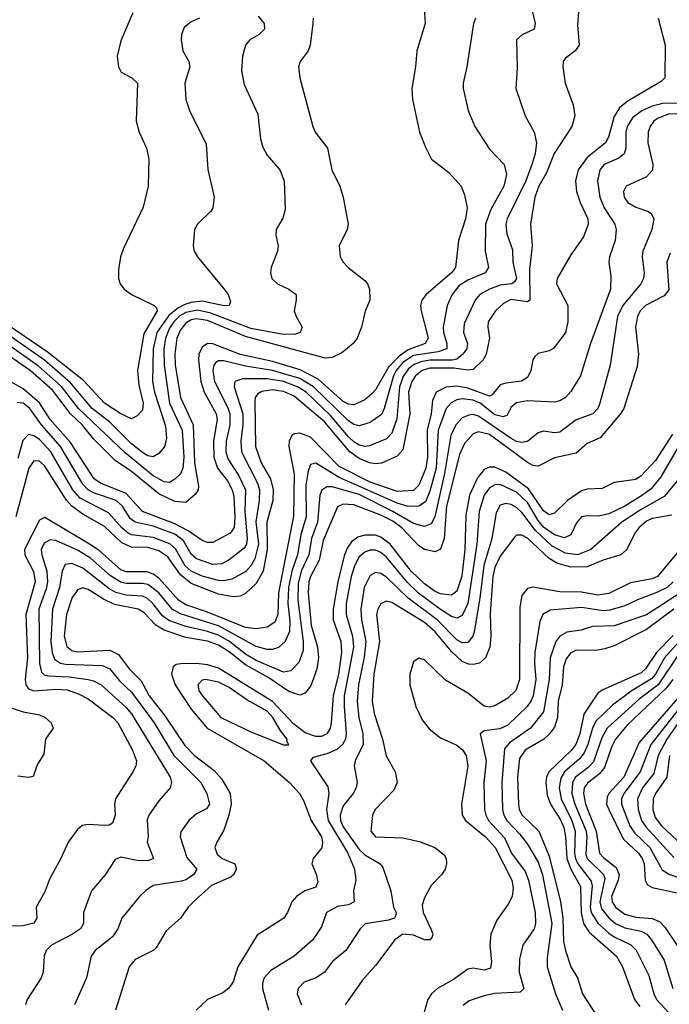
# Model space of a CAD drawing. Header units: inches. Extents: x 990535 to 1117859, y 769386 to 892122.
# Tile 910 of 1056: x 1062977 to 1065374, y 874412 to 878044. Entities that reach past the tile are written whole.
import ezdxf

# ---------------------------------------------------------------- set-up
doc = ezdxf.new("R2010")
doc.units = ezdxf.units.IN
doc.header["$MEASUREMENT"] = 0
doc.layers.add('B0867', color=7, linetype='Continuous')

msp = doc.modelspace()

# ---------------------------------------------------------------- linework, layer by layer
at = {"layer": 'B0867', "color": 5}
for points, elevation in [([(1064860.2, 878110), (1064878.2, 878030), (1064874.9, 878010), (1064831.2, 877988.8), (1064810.2, 877970), (1064812.7, 877867.3), (1064807.3, 877790), (1064841.6, 877690), (1064874.5, 877630), (1064883.9, 877590), (1064878.4, 877550), (1064866.7, 877510), (1064844, 877450), (1064775.3, 877310), (1064771.1, 877290), (1064774.5, 877254.5), (1064795.3, 877195.3), (1064796.3, 877150), (1064810.3, 877089.7), (1064802.8, 877077.2), (1064792.1, 877070), (1064750, 877064.6), (1064710.8, 877050), (1064674.6, 877030), (1064656.9, 877010), (1064617.1, 876922.9), (1064614.1, 876890), (1064629.1, 876850), (1064626.9, 876830), (1064612.4, 876810), (1064590, 876792.4), (1064572, 876788), (1064490, 876788.4), (1064457.4, 876782.6), (1064430, 876771.6), (1064410, 876754.6), (1064391.9, 876728.1), (1064377.9, 876690), (1064368.5, 876571.5), (1064350, 876519.5), (1064330, 876498.5), (1064267.7, 876472.3), (1064250, 876470.3), (1064230, 876475.3), (1064210, 876486.9), (1064190, 876504.9), (1064124.2, 876584.2), (1064034.1, 876670), (1064001.6, 876690), (1063950, 876709.3), (1063890, 876720), (1063800.3, 876719.7), (1063771, 876710), (1063767.8, 876690), (1063799.8, 876590), (1063800, 876550), (1063792.4, 876490), (1063795.6, 876450), (1063854.7, 876334.7), (1063862.1, 876310), (1063861, 876270), (1063848.7, 876191.3), (1063857.8, 876110), (1063845.2, 876054.8), (1063830, 876029), (1063810.9, 876009.1), (1063759.7, 875980.3), (1063730, 875974.5), (1063710, 875975.7), (1063650, 875991.1), (1063609.6, 876009.6), (1063587.5, 876030), (1063552.5, 876092.5), (1063530.8, 876110.8), (1063470, 876134.5), (1063390, 876144.3), (1063377.9, 876150), (1063353.7, 876170), (1063304.9, 876224.9), (1063199.7, 876279.7), (1063173.7, 876310), (1063092.1, 876450), (1063050, 876495.4), (1063030, 876509.5), (1063010, 876513.9), (1062988.5, 876491.5), (1062970, 876425.8)], 3260), ([(1064469, 878090), (1064473.4, 878030), (1064442.8, 877930), (1064437.8, 877870), (1064423.5, 877790), (1064426.7, 877750), (1064452.2, 877630), (1064473.6, 877573.6), (1064496, 877530), (1064560.3, 877480.3), (1064605.2, 877430), (1064618.5, 877398.5), (1064627.3, 877350), (1064621.7, 877310), (1064596.1, 877230), (1064585.3, 877130), (1064569.5, 877110), (1064476.4, 877030), (1064460.5, 877010), (1064455.6, 876990), (1064457.9, 876970), (1064483.9, 876870), (1064472.8, 876850), (1064410, 876826.3), (1064376.5, 876803.5), (1064338.1, 876761.9), (1064290, 876678.8), (1064276.4, 876663.6), (1064250, 876641.7), (1064210, 876624), (1064190, 876625.9), (1064170, 876635.7), (1064078, 876718), (1064012.3, 876752.3), (1063910, 876783.8), (1063790, 876809.2), (1063690, 876848.9), (1063670, 876849.3), (1063650, 876836.7), (1063638.3, 876810), (1063636.3, 876790), (1063645.8, 876710), (1063658.2, 876670), (1063702.1, 876590), (1063705.6, 876570), (1063691.8, 876490), (1063692.9, 876430), (1063707, 876390), (1063743.3, 876343.3), (1063761.2, 876310), (1063767.1, 876287.1), (1063771.1, 876208.9), (1063768.8, 876171.2), (1063753.6, 876150), (1063690, 876115.3), (1063670, 876115.6), (1063650, 876123.1), (1063599, 876159), (1063550, 876184.7), (1063430.5, 876230.5), (1063370, 876296.9), (1063275, 876335), (1063252.1, 876350), (1063164.4, 876484.4), (1063089.8, 876569.8), (1063050, 876631.2), (1062990, 876683), (1062930, 876717.2)], 3220), ([(1065040.2, 878090), (1065034.4, 878025.6), (1065041.6, 877950), (1065026.5, 877930), (1064990, 877903), (1064981.8, 877890), (1064980.2, 877870), (1064989.3, 877810), (1065019.3, 877730), (1065024.8, 877690), (1065014.5, 877650), (1064949.2, 877550.8), (1064921, 877479), (1064892.7, 877430), (1064877.6, 877390), (1064861.6, 877290), (1064868.2, 877210), (1064857.7, 877122.3), (1064858.8, 877010), (1064850, 877003.6), (1064788.5, 877011.5), (1064762.1, 876997.9), (1064733, 876970), (1064705.9, 876930), (1064703.5, 876910), (1064710.1, 876870), (1064697.9, 876810), (1064687.5, 876790), (1064650, 876754.3), (1064630, 876751), (1064578.2, 876758.2), (1064490, 876759.3), (1064461.7, 876750), (1064437.6, 876730), (1064424.3, 876710), (1064411.9, 876670), (1064416.3, 876590), (1064390, 876457.7), (1064370, 876434.2), (1064311.5, 876408.5), (1064290, 876406), (1064268.2, 876410), (1064230, 876426.1), (1064194.7, 876450), (1064101.2, 876561.2), (1063990, 876655), (1063950, 876672.5), (1063910, 876678.8), (1063870, 876672.6), (1063855.9, 876664.1), (1063845.8, 876650), (1063844.2, 876635.8), (1063846.8, 876470), (1063867.4, 876410), (1063902.9, 876350), (1063912.7, 876310), (1063910.9, 876270), (1063889, 876190), (1063890.5, 876090), (1063875.5, 876010), (1063850, 875964), (1063810, 875927), (1063790, 875917.9), (1063764.5, 875915.5), (1063710, 875924.5), (1063610, 875964.5), (1063570, 875996.3), (1063523.1, 876063.1), (1063490, 876084.7), (1063450, 876097.1), (1063390, 876098.4), (1063354.5, 876114.5), (1063290, 876174.1), (1063210, 876219.8), (1063169.2, 876249.2), (1063150, 876271.8), (1063070, 876397.3), (1063050, 876415.3), (1063030, 876416.5), (1063010.6, 876389.4), (1062962.9, 876210)], 3280), ([(1064059.4, 878050), (1064058.4, 878030), (1064049.1, 877950), (1064041.5, 877930), (1064011.7, 877890), (1064006.3, 877870), (1064010.2, 877830), (1064059.1, 877650), (1064066.9, 877630), (1064112.3, 877570), (1064128.7, 877490), (1064158.4, 877430), (1064170.2, 877390), (1064189.2, 877290), (1064185.2, 877270), (1064155.6, 877210), (1064159.6, 877170), (1064170.3, 877150), (1064188.9, 877130), (1064250, 877082.4), (1064260.3, 877070), (1064267.2, 877050), (1064268.8, 877010), (1064251.2, 876968.8), (1064238.5, 876910), (1064221.7, 876870), (1064207.6, 876850), (1064165, 876815), (1064130, 876798.5), (1064104, 876796), (1063810, 876875.4), (1063670, 876934.8), (1063630, 876941), (1063610, 876937), (1063590, 876925.2), (1063570, 876900.8), (1063557.1, 876870), (1063549.8, 876810.2), (1063551.2, 876771.2), (1063570, 876650), (1063617.2, 876550), (1063621.9, 876410), (1063636.3, 876323.7), (1063635.1, 876310), (1063625.5, 876294.5), (1063590, 876263.2), (1063550, 876267), (1063490, 876294.7), (1063390, 876377.9), (1063330, 876417.6), (1063250, 876498.5), (1063208.7, 876548.7), (1063164.9, 876590), (1063098, 876678), (1063015.8, 876750), (1062890, 876836.3)], 3180), ([(1063857, 878057), (1063879.6, 878030), (1063880.8, 878010), (1063860.9, 877990), (1063826.7, 877970), (1063810.2, 877950), (1063798.6, 877910), (1063795.2, 877855.2), (1063805.8, 877805.8), (1063856.2, 877696.2), (1063865.3, 877605.3), (1063873.7, 877573.7), (1063890, 877544.9), (1063936.5, 877490), (1063953.1, 877450), (1063956.4, 877343.6), (1063948.1, 877311.9), (1063923.7, 877270), (1063922.6, 877250), (1063930.2, 877210), (1063927.9, 877190), (1063905.2, 877130), (1063902.3, 877110), (1063907.4, 877090), (1063928.7, 877070), (1063970.4, 877050), (1063996.5, 877030), (1063997.7, 877010), (1063990.2, 876970), (1063996.5, 876950), (1064019.7, 876910), (1064011.6, 876890), (1063995.2, 876884.8), (1063950, 876883), (1063830, 876904.7), (1063682.3, 876962.3), (1063632.7, 876972.7), (1063590, 876964.2), (1063568.4, 876951.6), (1063546.4, 876930), (1063530, 876906.5), (1063514.5, 876870), (1063509.4, 876830), (1063510, 876770), (1063530.3, 876630), (1063577, 876530), (1063582.2, 876430), (1063578.7, 876390), (1063570.9, 876369.1), (1063550, 876348.7), (1063530, 876337.4), (1063510, 876339.4), (1063470, 876361), (1063366.8, 876446.8), (1063194, 876610), (1063130.9, 876690.9), (1063046, 876766), (1062928.3, 876850)], 3160), ([(1065332, 878050), (1065358.6, 877950), (1065356.6, 877830), (1065343.3, 877816.8), (1065217.8, 877742.2), (1065190, 877718.8), (1065170, 877687.1), (1065149.4, 877610.6), (1065138.5, 877590), (1065070, 877536.1), (1065037.7, 877490), (1065028, 877450), (1065030.9, 877410), (1065044.6, 877370), (1065073.5, 877310), (1065074.5, 877290), (1065057.2, 877242.8), (1065010, 877176.3), (1064959.4, 877090), (1064957, 877070), (1064999.2, 876990), (1064999.8, 876930), (1064990.1, 876890), (1064947, 876833), (1064930, 876822.9), (1064890, 876812.9), (1064877.8, 876802.2), (1064869.7, 876790), (1064862.2, 876750), (1064850, 876724.7), (1064828.6, 876711.4), (1064770, 876703.9), (1064750, 876696.8), (1064719.8, 876660.2), (1064710, 876656), (1064630, 876685.1), (1064590, 876691.8), (1064550, 876688.6), (1064514.1, 876670), (1064500.3, 876639.7), (1064494.9, 876590), (1064480.6, 876530), (1064481.8, 876430), (1064476, 876390), (1064450, 876327.5), (1064430, 876307.2), (1064370, 876304.3), (1064270, 876338.2), (1064156, 876396), (1064050, 876503.7), (1064010, 876518.7), (1063990, 876516.2), (1063981.6, 876510), (1063971.1, 876490), (1063969.7, 876470), (1063989.4, 876369.4), (1063987.3, 876212.7), (1063932, 875930), (1063929.2, 875850), (1063917.8, 875822.2), (1063890, 875803.5), (1063850, 875797.1), (1063810, 875802.2), (1063670, 875858.9), (1063590, 875885.7), (1063563.4, 875903.4), (1063490, 875984.3), (1063470, 875999), (1063447.3, 876007.3), (1063370, 876007.5), (1063350, 876014.8), (1063270, 876085.5), (1063234.3, 876110), (1063070, 876207.5), (1063050, 876197.6), (1062995.1, 876090), (1062995.8, 876070), (1063028, 876008), (1063034.3, 875970), (1063000.4, 875850), (1063006.3, 875690), (1062997, 875610), (1062999.9, 875590), (1063010, 875576.1), (1063030, 875568.2), (1063110, 875574.8), (1063151.9, 875571.9), (1063196.6, 875556.6), (1063230, 875539), (1063320.4, 875470), (1063339.4, 875450), (1063393, 875350), (1063408.7, 875310), (1063405.6, 875290), (1063395, 875270), (1063330.8, 875170), (1063326.7, 875150), (1063329.1, 875110), (1063319.4, 875080.6), (1063307.3, 875072.7), (1063290, 875071.2), (1063230, 875075.5), (1063208.1, 875071.9), (1063190, 875056.4), (1063156.2, 875010), (1063129.3, 874950), (1063086.8, 874873.2), (1063070, 874826.3), (1063038.4, 874770), (1063040.7, 874730), (1063028.8, 874711.2), (1062990, 874701.6), (1062930, 874700.3)], 3320), ([(1063640.4, 878050), (1063610, 878036.8), (1063584.1, 878015.9), (1063573.8, 877990), (1063573, 877970), (1063579.1, 877930), (1063601.3, 877890), (1063604.7, 877870), (1063586, 877810), (1063590.2, 877750), (1063604, 877710), (1063665.4, 877585.4), (1063671.8, 877491.8), (1063694.3, 877390), (1063689.1, 877350.9), (1063682, 877338), (1063633.1, 877290), (1063621.5, 877270), (1063616.9, 877210), (1063620.8, 877190), (1063632.9, 877170), (1063731.7, 877050), (1063745.7, 877030), (1063754.8, 877005.2), (1063750.3, 876990), (1063731.6, 876988.4), (1063650, 877005.5), (1063610, 877001.6), (1063586.4, 876993.6), (1063560, 876980), (1063527.5, 876952.5), (1063483, 876890), (1063469.5, 876830.5), (1063466.8, 876710), (1063473.9, 876670), (1063514.8, 876545.2), (1063519.2, 876500.8), (1063511.8, 876468.2), (1063490, 876443.4), (1063470, 876431.9), (1063450, 876435.8), (1063430, 876447.4), (1063390, 876480.2), (1063310, 876559.6), (1063244.9, 876610), (1063164.1, 876704.1), (1063068.3, 876788.3), (1062930, 876885.1)], 3140), ([(1063394, 878070), (1063350, 877966), (1063336.5, 877910), (1063342, 877870), (1063351.2, 877851.2), (1063390.5, 877830), (1063411.2, 877810), (1063406.5, 877670), (1063417.8, 877630), (1063445.5, 877570), (1063454, 877530), (1063451.6, 877430), (1063433, 877353), (1063359.7, 877200.3), (1063349.1, 877170), (1063341.1, 877121.1), (1063342, 877090), (1063347.6, 877070), (1063363.1, 877050), (1063390, 877030.2), (1063473, 876990), (1063481.5, 876981.5), (1063484.3, 876970), (1063435, 876885), (1063411.6, 876750), (1063416.5, 876696.5), (1063432.3, 876630), (1063430, 876603.5), (1063410, 876582.7), (1063390, 876571.9), (1063350, 876589.9), (1063289.9, 876630), (1063213, 876713), (1063079.1, 876819.1), (1062936.3, 876916.3)], 3120), ([(1064659.1, 878050), (1064651, 878030), (1064626.7, 877870), (1064613.4, 877810), (1064613.4, 877790), (1064632.1, 877710), (1064655.9, 877650), (1064710, 877567.2), (1064764.4, 877510), (1064772.7, 877472.7), (1064763.1, 877430), (1064715.6, 877344.4), (1064695.8, 877290), (1064694.3, 877190), (1064706.9, 877130), (1064694.8, 877110), (1064630, 877083), (1064597.7, 877062.3), (1064572.4, 877030), (1064554.6, 876990), (1064539.4, 876910), (1064540.2, 876890), (1064553.4, 876850), (1064552.9, 876830), (1064521.5, 876818.5), (1064430, 876805), (1064390, 876779.2), (1064365.9, 876750), (1064355.6, 876730), (1064322.1, 876610), (1064311.7, 876588.3), (1064270, 876558.5), (1064230, 876545.6), (1064210, 876550.6), (1064190, 876564.9), (1064061.5, 876690), (1064010, 876720.9), (1063910, 876750.6), (1063810, 876766), (1063730, 876785.9), (1063710, 876785.8), (1063700.7, 876779.3), (1063693, 876770), (1063689.8, 876750.2), (1063695.6, 876710), (1063746.7, 876610), (1063752.9, 876590), (1063752.5, 876550), (1063739, 876490), (1063737.4, 876450), (1063744.8, 876424.8), (1063784.5, 876364.5), (1063810.6, 876310), (1063808.3, 876230), (1063816.6, 876130), (1063813.3, 876110), (1063804.7, 876095.3), (1063750, 876051.3), (1063722.9, 876037.1), (1063690, 876035), (1063630, 876055.7), (1063610, 876073.1), (1063581.3, 876121.3), (1063550, 876145.8), (1063470, 876176.4), (1063403.8, 876190), (1063384.4, 876204.4), (1063356.2, 876250), (1063333, 876270), (1063250, 876299.1), (1063230, 876310.2), (1063210, 876330.7), (1063128.2, 876470), (1063058.1, 876550), (1063015.1, 876610), (1062990, 876629.5), (1062968.3, 876631.7)], 3240), ([(1065482.8, 877737.2), (1065350, 877735.4), (1065310, 877724.8), (1065272.1, 877707.9), (1065237.7, 877682.3), (1065217.5, 877650), (1065213.1, 877630), (1065212.6, 877570), (1065207, 877550), (1065187, 877533), (1065133, 877510), (1065116.9, 877490), (1065109.2, 877450), (1065117, 877390), (1065133.3, 877350), (1065172.7, 877290), (1065178, 877270), (1065173.7, 877230), (1065152.6, 877170), (1065150.2, 877150), (1065157.8, 877097.8), (1065157.2, 877050), (1065082.5, 876850), (1065046, 876730), (1065010, 876672.7), (1064990, 876650.6), (1064970, 876637.8), (1064950, 876632.9), (1064850, 876638.8), (1064810, 876631), (1064790, 876614.6), (1064775.1, 876584.9), (1064760.9, 876579.1), (1064730, 876586.4), (1064675.5, 876630), (1064650, 876640.9), (1064610, 876645.4), (1064590, 876641.7), (1064568.9, 876631.1), (1064549.8, 876610.2), (1064521, 876530), (1064513.1, 876390), (1064490, 876304.5), (1064473.8, 876266.2), (1064450, 876249.6), (1064410, 876248.6), (1064370, 876260.9), (1064155.4, 876355.4), (1064070, 876407.8), (1064050, 876403.5), (1064041, 876379), (1064032.6, 876327.4), (1064033.5, 876210), (1064014.6, 876145.4), (1064001.8, 876070), (1063980.5, 876010), (1063969.2, 875950), (1063966.3, 875890), (1063974.2, 875825.8), (1063972.7, 875787.3), (1063956.1, 875750), (1063931.6, 875728.4), (1063910, 875721.2), (1063890, 875721.4), (1063850, 875732.1), (1063710, 875808.4), (1063570, 875852.1), (1063539.6, 875870), (1063489.9, 875930), (1063450, 875960.2), (1063430, 875964.6), (1063370, 875963.8), (1063350, 875969.1), (1063312.5, 875992.5), (1063237.9, 876057.9), (1063190, 876087), (1063110, 876123.2), (1063090, 876125.9), (1063066.9, 876113.1), (1063056.7, 876090), (1063058.7, 876070), (1063077.4, 876010), (1063079.4, 875970), (1063074.9, 875945.1), (1063048, 875870), (1063049.8, 875669.8), (1063057.3, 875637.3), (1063067.4, 875627.4), (1063083.3, 875623.3), (1063159.4, 875619.4), (1063230, 875609.8), (1063250, 875604.7), (1063277.3, 875590), (1063370, 875507.4), (1063390, 875483.4), (1063531.9, 875250), (1063537.8, 875230), (1063532.9, 875210), (1063490, 875162), (1063453.5, 875110), (1063447.2, 875092.8), (1063450.8, 875030), (1063446.9, 875010), (1063470.8, 874949.2), (1063450, 874940.9), (1063410, 874942.1), (1063350, 874955), (1063330, 874945.6), (1063293.1, 874890), (1063242.6, 874830), (1063212.6, 874750), (1063213, 874710), (1063201.3, 874690), (1063171.8, 874670), (1063094, 874630), (1063074.3, 874610), (1063067.8, 874590), (1063063.8, 874530), (1063056.6, 874510), (1063004.8, 874430), (1062998.3, 874410)], 3340), ([(1065470, 877698.2), (1065370, 877695.7), (1065330, 877679.7), (1065316.4, 877670), (1065303.1, 877650), (1065296.1, 877630), (1065294, 877590), (1065312.4, 877510), (1065311.1, 877488.9), (1065290, 877464.1), (1065213.8, 877430), (1065205.1, 877410), (1065207.3, 877390), (1065220.6, 877370), (1065250, 877353.1), (1065296.3, 877336.3), (1065307.9, 877327.9), (1065315.9, 877310), (1065308.8, 877270), (1065275.6, 877190), (1065273.5, 877170), (1065280.7, 877110), (1065278.2, 877090), (1065269.1, 877070), (1065201.9, 876990), (1065182.2, 876950), (1065155.5, 876770), (1065116.8, 876630), (1065109.5, 876610), (1065091.5, 876590), (1065030, 876567.8), (1064970, 876522.5), (1064950, 876520.4), (1064910, 876526.4), (1064890, 876520.2), (1064850, 876487.7), (1064830, 876484.1), (1064810, 876488.6), (1064790, 876499.8), (1064670, 876581.9), (1064650, 876587.4), (1064634.1, 876585.9), (1064610, 876575.9), (1064585.5, 876550), (1064567.6, 876510), (1064543.8, 876370), (1064508.5, 876210), (1064495, 876185), (1064470, 876174.1), (1064430, 876186), (1064351.7, 876231.7), (1064230, 876292.7), (1064130, 876320.4), (1064110, 876320.5), (1064091.4, 876308.6), (1064084.5, 876290), (1064075.6, 876190), (1064053.3, 876130), (1064043.4, 876070), (1064016.1, 876010), (1064004.8, 875964.8), (1064002.8, 875902.8), (1064022.9, 875750), (1064022.6, 875717.4), (1064006.8, 875673.2), (1063977.6, 875642.4), (1063950, 875637.1), (1063850, 875680.6), (1063810, 875703.9), (1063750.9, 875750.9), (1063710, 875773.8), (1063670, 875787.8), (1063590, 875806), (1063527.6, 875827.6), (1063504.6, 875844.6), (1063469.6, 875889.6), (1063448.8, 875908.8), (1063430, 875917.7), (1063370, 875921.1), (1063331.6, 875931.6), (1063306.4, 875946.4), (1063210, 876021.3), (1063170, 876038.2), (1063145.4, 876034.6), (1063134.2, 876010), (1063124.3, 875950), (1063098.2, 875870), (1063091.9, 875750), (1063096.6, 875710), (1063105.7, 875685.7), (1063127.9, 875670), (1063146.2, 875666.2), (1063281.2, 875661.2), (1063310, 875649.2), (1063345.8, 875605.8), (1063390, 875563.1), (1063473, 875450), (1063546.1, 875330), (1063645.4, 875230), (1063667.3, 875190), (1063677.3, 875150), (1063666.5, 875133.5), (1063630, 875114.5), (1063600.6, 875090), (1063572, 875048), (1063569.5, 875030), (1063594, 874954), (1063630.2, 874910), (1063618.6, 874890), (1063590, 874871.6), (1063573.5, 874866.5), (1063470, 874850.5), (1063441.6, 874830), (1063419.3, 874810), (1063354.2, 874730), (1063339.4, 874690), (1063319.5, 874660.5), (1063255.2, 874610), (1063240.7, 874590), (1063223.5, 874510), (1063179.2, 874410)], 3360), ([(1065376.7, 877183.3), (1065364.5, 877150), (1065372, 877048), (1065354.3, 877025.7), (1065285.5, 876990), (1065266.6, 876970), (1065255.7, 876950), (1065249.2, 876910), (1065259.6, 876810), (1065254.9, 876765.1), (1065205.8, 876610), (1065193.9, 876590), (1065118.6, 876501.4), (1065070, 876480.5), (1065030, 876444.9), (1064950, 876427.6), (1064890, 876396.7), (1064870, 876399.9), (1064850, 876410.2), (1064710, 876514.6), (1064670, 876523.3), (1064650, 876516), (1064618.6, 876481.4), (1064599.5, 876440.5), (1064551.4, 876250), (1064543.6, 876130), (1064530, 876091.3), (1064510, 876081.1), (1064470, 876090.3), (1064450, 876102.8), (1064386.8, 876170), (1064353.7, 876193.7), (1064310, 876216.6), (1064210, 876254.8), (1064170, 876257), (1064150, 876246.6), (1064096.5, 876123.5), (1064082, 876050), (1064050.3, 875990), (1064044.4, 875970), (1064041.8, 875930), (1064052.4, 875810), (1064076.3, 875730), (1064079.1, 875690), (1064072.8, 875650), (1064060.3, 875610), (1064050, 875585.7), (1064030, 875559.3), (1064010, 875552), (1063970, 875565.3), (1063896.7, 875616.7), (1063810, 875664.5), (1063750, 875711.8), (1063710, 875736.9), (1063670, 875751.4), (1063590, 875764.5), (1063510, 875791.9), (1063479.6, 875810), (1063436.5, 875856.5), (1063414.7, 875870), (1063326.5, 875886.5), (1063286.3, 875906.3), (1063230, 875942.8), (1063210, 875948.5), (1063190, 875941.4), (1063169.4, 875910.6), (1063150.1, 875849.9), (1063141.5, 875770), (1063151.5, 875731.5), (1063170, 875717.3), (1063190, 875711.9), (1063310, 875718.6), (1063342.1, 875702.1), (1063381.2, 875650), (1063425.1, 875605.1), (1063455.2, 875550), (1063510, 875480.1), (1063586.6, 875366.6), (1063622.5, 875330), (1063694.8, 875274.8), (1063722.9, 875242.9), (1063753.3, 875190), (1063757, 875150), (1063749.1, 875110), (1063730, 875054.6), (1063704.2, 875010), (1063697.6, 874990), (1063705.4, 874965.4), (1063723.7, 874950), (1063770.4, 874930.4), (1063776.8, 874910), (1063766.5, 874890), (1063757.6, 874882.4), (1063684.5, 874850), (1063624, 874796), (1063598.6, 874770), (1063570.1, 874729.9), (1063517.5, 874682.5), (1063480.3, 874619.7), (1063470.1, 874609.9), (1063403, 874577), (1063380.9, 874550), (1063330.1, 874390)], 3380), ([(1065384.7, 876515.3), (1065322.1, 876417.9), (1065270, 876361.2), (1065250, 876347.9), (1065170, 876336.8), (1065125.7, 876314.3), (1065070, 876312.1), (1065050, 876306.1), (1064998, 876270), (1064950, 876223.7), (1064930, 876217.9), (1064910, 876232.1), (1064853.6, 876313.6), (1064770, 876375.6), (1064730, 876393.7), (1064710, 876394), (1064690, 876385.2), (1064665.4, 876354.6), (1064636.5, 876290), (1064623.3, 876216.7), (1064619.8, 876090), (1064608.2, 875991.8), (1064590, 875936.5), (1064570, 875921.3), (1064530, 875925.7), (1064510, 875934.3), (1064470, 875962.5), (1064421.6, 876010), (1064343.9, 876110), (1064310, 876135.8), (1064290, 876142.3), (1064250, 876143.2), (1064224.7, 876135.3), (1064201.8, 876118.2), (1064185.1, 876094.9), (1064173.9, 876066.1), (1064150.9, 875970), (1064133.5, 875870), (1064134.1, 875830), (1064162.4, 875750), (1064164.2, 875710), (1064153.2, 875630), (1064133.2, 875550), (1064126.6, 875450), (1064122.3, 875430), (1064110, 875409.9), (1064090, 875400.1), (1064070, 875399.3), (1064030, 875413.8), (1063987.2, 875447.2), (1063910, 875528.4), (1063710, 875652.2), (1063670, 875664.6), (1063630, 875668.9), (1063572, 875668), (1063554.9, 875665.1), (1063543.4, 875656.6), (1063537.7, 875630), (1063550.9, 875590), (1063610, 875500.8), (1063668.5, 875430), (1063878.9, 875310), (1063972.1, 875230), (1064008.8, 875190), (1064024.1, 875164.1), (1064052.9, 875090), (1064090.1, 875030), (1064094.6, 875010), (1064091.4, 874988.6), (1064059.2, 874950), (1064055, 874930), (1064071.4, 874891.4), (1064076.8, 874863.2), (1064070, 874844), (1064029.2, 874830.8), (1063998.4, 874810), (1063980.5, 874790), (1063965.2, 874750), (1063952, 874730), (1063853.2, 874666.8), (1063782, 874550), (1063765.2, 874494.8), (1063748.3, 874471.8), (1063726, 874454), (1063670, 874429.8), (1063628.4, 874390)], 3420), ([(1065407.2, 876470), (1065342.6, 876357.4), (1065306.1, 876313.9), (1065274.3, 876290), (1065210, 876249.9), (1065150, 876221.4), (1065112.2, 876212.2), (1065070, 876214.5), (1065050, 876209.8), (1065031.7, 876188.3), (1065010, 876143.9), (1064987.1, 876132.9), (1064950, 876144.2), (1064910, 876172.5), (1064890, 876196.4), (1064850, 876263.2), (1064810, 876301.4), (1064750, 876329), (1064730, 876328.1), (1064710, 876316.9), (1064690, 876289.9), (1064672.5, 876230), (1064663.5, 876110), (1064630, 875890), (1064610, 875846.2), (1064590, 875836), (1064570, 875842.5), (1064530, 875868), (1064448.6, 875928.6), (1064407.8, 875967.8), (1064330, 876061.5), (1064310, 876078.3), (1064290, 876086.9), (1064270, 876086.8), (1064250, 876079.6), (1064230, 876062.4), (1064212.8, 876030), (1064200.4, 875990), (1064181.9, 875890), (1064181.3, 875850), (1064205, 875770), (1064208.5, 875730), (1064174.6, 875550), (1064173.6, 875510), (1064181.8, 875410), (1064178.8, 875390), (1064168.1, 875370), (1064147.7, 875352.3), (1064110, 875335.6), (1064058, 875322), (1064050.3, 875310), (1064114.4, 875214.4), (1064117.9, 875190), (1064109.2, 875130), (1064115.2, 875090), (1064187.1, 874970), (1064212.7, 874910), (1064217, 874870), (1064208.5, 874830), (1064211.5, 874790), (1064190, 874779), (1064150, 874772.9), (1064108.5, 874750), (1064090, 874697.4), (1064058, 874650), (1063990, 874589.9), (1063903.5, 874536.5), (1063878.7, 874510), (1063872.6, 874490), (1063873.2, 874470), (1063894.5, 874390)], 3440), ([(1065430, 876374.7), (1065354.6, 876285.5), (1065270, 876237.6), (1065198.2, 876190), (1065083.8, 876090), (1065035.3, 876070), (1064990, 876075.8), (1064941.8, 876101.8), (1064879.6, 876159.6), (1064830, 876226.4), (1064810, 876244.6), (1064790, 876255.6), (1064770, 876259.9), (1064750, 876253.3), (1064734.8, 876225.2), (1064718.3, 876130), (1064688.9, 876031.1), (1064674.9, 875910), (1064653.9, 875786.1), (1064649.1, 875770), (1064630, 875747), (1064610, 875745.3), (1064590, 875756.5), (1064517.7, 875830), (1064409.7, 875909.7), (1064330, 875987.4), (1064310, 876001.1), (1064290, 876004.9), (1064270, 875993.3), (1064248.4, 875950), (1064235.1, 875870), (1064237.8, 875830), (1064253.9, 875750), (1064247.5, 875692.5), (1064227, 875590), (1064222.1, 875530), (1064228.7, 875470), (1064243.5, 875410), (1064243.9, 875370), (1064215, 875310), (1064211.6, 875291.6), (1064222.1, 875230), (1064218.1, 875210), (1064207.7, 875190), (1064170, 875143.9), (1064159.2, 875110), (1064161, 875090), (1064170, 875066.4), (1064230, 874983.1), (1064250, 874963.8), (1064306.5, 874930), (1064316.8, 874916.8), (1064346.4, 874830), (1064356.1, 874770), (1064366.4, 874750), (1064363.1, 874736.9), (1064360.2, 874730), (1064337.8, 874722.2), (1064251.5, 874708.5), (1064233.2, 874690), (1064179.8, 874610), (1064131, 874570), (1064101.1, 874530), (1064070.3, 874510), (1064026.9, 874493.1), (1064003.9, 874470), (1064001.2, 874450), (1064016.6, 874410)], 3460), ([(1065383.2, 876216.8), (1065310, 876203.8), (1065290, 876193.9), (1065261.5, 876170), (1065246.4, 876150), (1065217.1, 876090), (1065195.3, 876070), (1065129.3, 876050), (1065070, 876025.5), (1065010, 876024.7), (1064959.2, 876039.2), (1064930, 876056.1), (1064850, 876131.7), (1064830, 876143.1), (1064810, 876142.4), (1064803.1, 876136.9), (1064750, 876065), (1064730, 876023.2), (1064723, 875990), (1064712.5, 875852.5), (1064715.2, 875770), (1064711.4, 875730), (1064695.5, 875690), (1064673.7, 875670), (1064650, 875665.2), (1064633, 875667), (1064610, 875676.9), (1064570, 875713.3), (1064510, 875785.9), (1064470, 875820), (1064350, 875894.2), (1064330, 875898.7), (1064310, 875889.9), (1064298.2, 875870), (1064293.5, 875850), (1064304.1, 875750), (1064283.1, 875630), (1064277.8, 875530), (1064285.1, 875485.1), (1064315.1, 875390), (1064328.8, 875328.8), (1064361.8, 875270), (1064369.4, 875230), (1064357.7, 875202.3), (1064288.6, 875130), (1064278.6, 875110), (1064272.4, 875050), (1064290, 875029.2), (1064390, 875025.9), (1064451.9, 875011.9), (1064509, 874990), (1064543.2, 874963.2), (1064550.2, 874950), (1064552, 874930), (1064547.1, 874910), (1064533.8, 874890), (1064494.7, 874850), (1064470, 874805.1), (1064461.8, 874778.2), (1064465.1, 874750), (1064494.4, 874690), (1064501.5, 874670), (1064498.9, 874661.1), (1064490.8, 874649.2), (1064470.1, 874649.9), (1064430, 874667.5), (1064390, 874670.3), (1064361.4, 874650), (1064290, 874554.8), (1064240.3, 874499.7), (1064178.2, 874410)], 3480), ([(1065420.6, 876099.4), (1065329.6, 875990.4), (1065310, 875981.1), (1065230, 875966.3), (1065150, 875927.8), (1065110, 875921.9), (1065050, 875932.4), (1064970, 875934), (1064870, 875951.3), (1064850, 875946.5), (1064830, 875919.7), (1064822.4, 875877.6), (1064821.1, 875610), (1064808, 875570), (1064778.2, 875541.8), (1064730, 875513.5), (1064710, 875508.5), (1064690, 875512.1), (1064630, 875559.2), (1064547.8, 875607.8), (1064470, 875682.2), (1064450, 875689), (1064430, 875675.3), (1064416.8, 875630), (1064415.8, 875590), (1064437.9, 875510), (1064461.8, 875461.8), (1064487.6, 875427.6), (1064530, 875395.5), (1064590, 875367.4), (1064610.8, 875350.8), (1064624.4, 875330), (1064630.4, 875290), (1064607.4, 875150), (1064609.1, 875110), (1064621.5, 875090), (1064695.1, 875030), (1064730.6, 874990.5), (1064792.1, 874870), (1064797.9, 874842.1), (1064794.1, 874810), (1064779.2, 874780.8), (1064737.7, 874722.3), (1064714.7, 874670), (1064711.8, 874630), (1064717.5, 874570), (1064714.4, 874545.6), (1064690, 874538.1), (1064650, 874545.2), (1064630, 874540.9), (1064577.2, 874502.8), (1064518, 874470), (1064496.3, 874450), (1064482.7, 874430), (1064465, 874370)], 3520), ([(1065388.3, 875970), (1065365.7, 875950), (1065330, 875932.1), (1065255.6, 875904.4), (1065210, 875881.5), (1065154.3, 875865.7), (1065130, 875863.8), (1065050, 875876), (1064934.5, 875865.5), (1064907.3, 875850), (1064896.2, 875823.8), (1064878, 875710), (1064875.8, 875670), (1064880.9, 875610), (1064870.8, 875550), (1064863.2, 875530), (1064849.4, 875510.6), (1064778.2, 875441.8), (1064748.1, 875428.1), (1064690, 875420.7), (1064675.8, 875410), (1064697.9, 875310), (1064689.7, 875230), (1064692.3, 875130), (1064696.5, 875110), (1064707.1, 875090), (1064765.7, 875025.7), (1064791.3, 874970), (1064842.1, 874902.1), (1064854.5, 874870), (1064878.7, 874750), (1064880.1, 874710), (1064875.5, 874690), (1064833.7, 874630), (1064821.2, 874578.8), (1064819.7, 874530), (1064836.6, 874470), (1064822.8, 874457.2), (1064728.1, 874451.9), (1064690, 874443.2), (1064635.3, 874424.7), (1064612.6, 874407.4)], 3540), ([(1065414.4, 875930), (1065290, 875849.1), (1065170, 875808.1), (1065090, 875805.9), (1065048.2, 875791.8), (1064995.7, 875784.3), (1064970.3, 875769.7), (1064955.2, 875750), (1064933.6, 875690), (1064930.3, 875610), (1064909.1, 875490.9), (1064861.2, 875430), (1064783.5, 875376.5), (1064765.3, 875354.7), (1064756.3, 875230), (1064758.5, 875130), (1064763.2, 875110), (1064774.2, 875090), (1064821.1, 875041.1), (1064850, 875002.6), (1064890, 874935.8), (1064905.4, 874890), (1064939.8, 874710), (1064923.2, 874583.2), (1064923.4, 874550), (1064953.6, 874450), (1064980.1, 874390)], 3560), ([(1065390, 875869.5), (1065290, 875794.2), (1065170, 875734.7), (1065136.3, 875723.7), (1065102.3, 875717.7), (1065030, 875718.5), (1065010, 875708), (1064993.6, 875686.4), (1064983.3, 875656.7), (1064978.1, 875590), (1064963.2, 875530), (1064961.6, 875470), (1064950, 875434.7), (1064932.2, 875410), (1064910.1, 875390), (1064841.5, 875350), (1064820.8, 875319.2), (1064813, 875250), (1064816.9, 875150), (1064820.2, 875130), (1064830.9, 875110), (1064892.4, 875050), (1064930, 874958), (1064972.6, 874790), (1064980.4, 874730), (1064983.6, 874643.6), (1064990.5, 874610.5), (1065010.4, 874550.4), (1065035, 874510), (1065052.8, 874450), (1065105.5, 874370)], 3580), ([(1065387.6, 875772.4), (1065326.1, 875710), (1065286.3, 875650), (1065270, 875635.3), (1065128.2, 875571.8), (1065110, 875559.9), (1065058.1, 875481.9), (1065043, 875410), (1065028.5, 875370), (1065011.9, 875348.1), (1064929.4, 875270), (1064920.6, 875250), (1064918.3, 875230), (1064923.2, 875183.2), (1064935.2, 875150), (1064972.7, 875092.7), (1064984.5, 875064.5), (1064991.1, 875030), (1064995.3, 874950), (1065009.9, 874909.9), (1065046.1, 874846.1), (1065048.9, 874748.9), (1065057.6, 874710), (1065077.9, 874677.9), (1065178.5, 874590), (1065201, 874550), (1065245.2, 874430), (1065264.2, 874404.2)], 3620), ([(1065410, 875750), (1065356.2, 875690), (1065322.7, 875630), (1065307.9, 875612.1), (1065236.5, 875570), (1065164.2, 875515.8), (1065103.1, 875456.9), (1065089.9, 875430.1), (1065073, 875370), (1065059.8, 875340.2), (1065042.3, 875317.7), (1064987.1, 875270), (1064973.6, 875246.4), (1064967, 875210), (1064974.9, 875170), (1065013, 875093), (1065026.8, 875050), (1065023.7, 874970), (1065027.2, 874950), (1065036, 874930), (1065085.7, 874865.7), (1065089.4, 874849.4), (1065081.6, 874770), (1065085.6, 874750), (1065110, 874711.7), (1065150, 874674.4), (1065170, 874660.4), (1065231.8, 874631.8), (1065251, 874611), (1065298.4, 874518.4), (1065315.9, 874450), (1065326.4, 874430), (1065418.3, 874330)], 3640), ([(1065411.9, 875710), (1065332.6, 875590), (1065262.8, 875537.2), (1065144.8, 875430), (1065124.6, 875395.4), (1065093.4, 875306.6), (1065074.8, 875285.2), (1065027.5, 875250), (1065016.6, 875230), (1065014.1, 875190), (1065025.5, 875150), (1065066.3, 875050), (1065069.2, 875030), (1065065.1, 874965.1), (1065070.1, 874950), (1065131.1, 874891.1), (1065136, 874876), (1065116.7, 874790), (1065123.7, 874763.7), (1065150, 874730.7), (1065174.9, 874710), (1065210, 874693.7), (1065270, 874681.4), (1065290.3, 874670.3), (1065307.6, 874650), (1065354.8, 874574.8), (1065387.1, 874470)], 3660), ([(1065386, 875610), (1065361.4, 875578.6), (1065217.9, 875442.1), (1065174.6, 875390), (1065159.8, 875360.2), (1065134.5, 875285.5), (1065117.3, 875262.8), (1065071.8, 875228.2), (1065059.8, 875210), (1065056.5, 875190), (1065063.9, 875150), (1065104.2, 875050), (1065115.7, 874970), (1065131.8, 874951.8), (1065176.9, 874916.9), (1065189, 874890), (1065185.3, 874870), (1065160.2, 874810), (1065162.2, 874790), (1065174.8, 874770), (1065210, 874743.9), (1065250, 874733.6), (1065310, 874728.3), (1065336.8, 874716.8), (1065356.9, 874696.9), (1065405.1, 874625.1)], 3680), ([(1065509.8, 875630.2), (1065304.9, 875370), (1065266.1, 875270), (1065206.3, 875190), (1065197.1, 875170), (1065197.1, 875150), (1065227.7, 875070), (1065244.8, 875044.8), (1065301.6, 874990), (1065347.7, 874907.7), (1065372.3, 874892.3), (1065446.8, 874866.8)], 3740), ([(1065430, 875569.7), (1065262.4, 875377.6), (1065205.9, 875250), (1065150.9, 875190), (1065143.8, 875176.2), (1065142.2, 875150), (1065150, 875130.7), (1065202.9, 875022.8), (1065259.6, 874970), (1065273.8, 874950), (1065280.4, 874930), (1065284.9, 874870), (1065292.5, 874852.5), (1065310, 874842.7), (1065402.9, 874822.9)], 3720), ([(1062950, 875504), (1062990, 875490.4), (1063050, 875479.3), (1063071.7, 875470), (1063093.4, 875450), (1063100.2, 875430), (1063071.9, 875390), (1063065.7, 875334.3), (1063042.4, 875297.6), (1063027.1, 875252.9), (1063010, 875249.2), (1062970, 875253.6)], 3280), ([(1065415.8, 875464.2), (1065364.1, 875390), (1065331.9, 875330), (1065316.9, 875263.1), (1065274.6, 875210), (1065255.7, 875170), (1065258.1, 875130), (1065271.2, 875090), (1065286.5, 875066.5), (1065390, 874953.3)], 3760), ([(1065374.2, 875330), (1065364.4, 875250), (1065322.5, 875190), (1065314.6, 875170), (1065312.7, 875130), (1065321.6, 875101.6), (1065344.3, 875070), (1065419.9, 874999.9)], 3780)]:
    msp.add_lwpolyline(points, dxfattribs=dict(at, elevation=elevation))
at = {"layer": 'B0867', "color": 5, "elevation": 3440}
msp.add_lwpolyline([(1063662.8, 875610), (1063650, 875607.8), (1063634.4, 875590), (1063637.9, 875570), (1063650, 875550.9), (1063718.9, 875470), (1063830, 875416.8), (1063950, 875369.4), (1063970, 875368.9), (1063962.6, 875382.6), (1063963.5, 875390), (1063940, 875420), (1063911.2, 875470), (1063890, 875493.1), (1063815.2, 875535.2), (1063750, 875580.2), (1063710, 875600.1)], close=True, dxfattribs=at)

doc.saveas('drawing.dxf')
